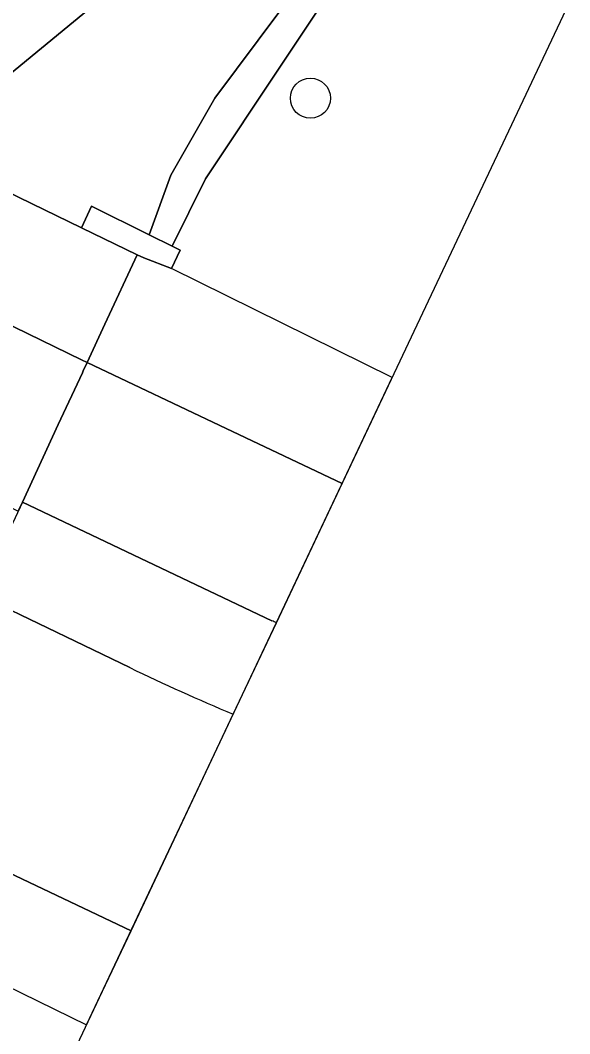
# Model space of a CAD drawing. Extents: x 161087 to 161926, y 382572 to 383873.
# Drawn here: x 161824.34 to 161837.74, y 383146.88 to 383171.62 of the extents above; entities that cross this region are included whole.
import ezdxf

# ---------------------------------------------------------------- set-up
doc = ezdxf.new("R2010")
doc.units = 0
for name, color, linetype in [('IMGEO_Boom', 7, 'Continuous'), ('IMGEO_Dek', 7, 'Continuous'), ('IMGEO_Fietspad_gesloten', 7, 'Continuous'), ('IMGEO_Groenvoorziening', 7, 'Continuous'), ('IMGEO_Hek', 7, 'Continuous'), ('IMGEO_Kademuur', 7, 'Continuous'), ('IMGEO_Oever', 7, 'Continuous'), ('IMGEO_Rijbaan_lokaal_gesloten', 7, 'Continuous'), ('IMGEO_Verkeerseiland_gesloten', 7, 'Continuous'), ('IMGEO_Voetpad_gesloten', 7, 'Continuous'), ('IMGEO_Voetpad_open', 7, 'Continuous'), ('IMGEO_Waterloop', 7, 'Continuous')]:
    doc.layers.add(name, color=color, linetype=linetype)

msp = doc.modelspace()

# ---------------------------------------------------------------- linework, layer by layer
at = {"layer": 'IMGEO_Boom'}
msp.add_circle((161831.416, 383169.715), 0.489, dxfattribs=at)
at = {"layer": 'IMGEO_Dek'}
msp.add_lwpolyline([(161833.414, 383162.901), (161833.414, 383162.901), (161828.023, 383165.561), (161827.351, 383165.815), (161827.187, 383165.895), (161826.402, 383164.2), (161825.873, 383163.059), (161825.852, 383163.014), (161825.265, 383161.747), (161824.388, 383159.856), (161823.846, 383158.687), (161823.469, 383157.873), (161823.337, 383157.588), (161821.778, 383154.224), (161821.047, 383152.647), (161820.891, 383152.311), (161820.288, 383151.008), (161819.997, 383150.381), (161819.84, 383150.079), (161820.417, 383149.807), (161825.954, 383147.093), (161829.761, 383155.16)], close=True, dxfattribs=at)
at = {"layer": 'IMGEO_Fietspad_gesloten'}
for points in [[(161792.325, 383176.719), (161806.343, 383168.996), (161806.62, 383168.844), (161812.756, 383165.49), (161813.383, 383165.147), (161817.843, 383162.846), (161818.334, 383162.598), (161820.531, 383161.488), (161823.229, 383160.149), (161824.286, 383159.637), (161824.388, 383159.856), (161825.265, 383161.747), (161825.852, 383163.014), (161825.873, 383163.059), (161825.967, 383163.261), (161825.83, 383163.326), (161824.199, 383164.129), (161822.377, 383165.019)], [(161832.191, 383160.31), (161829.357, 383161.649), (161825.967, 383163.261), (161825.873, 383163.059), (161825.852, 383163.014), (161825.265, 383161.747), (161824.388, 383159.856), (161830.475, 383156.959)], [(161830.586, 383156.908), (161832.191, 383160.31)]]:
    msp.add_lwpolyline(points, dxfattribs=at)
msp.add_arc((161785.7, 383059.598), 107.164, 65.23775, 65.30301, dxfattribs=at)
at = {"layer": 'IMGEO_Groenvoorziening'}
msp.add_lwpolyline([(161831.751, 383173.293), (161833.662, 383176.409), (161835.298, 383179.834), (161833.078, 383180.651), (161831.953, 383178.385), (161831.779, 383178.183), (161829.134, 383174.584), (161828.624, 383174.042), (161821.86, 383168.48), (161825.831, 383166.553), (161826.071, 383167.082), (161827.478, 383166.382), (161828.012, 383167.84), (161829.084, 383169.719)], close=True, dxfattribs=at)
at = {"layer": 'IMGEO_Hek'}
for points in [[(161833.414, 383162.901), (161833.414, 383162.901), (161828.023, 383165.561), (161827.351, 383165.815), (161827.187, 383165.895)], [(161819.84, 383150.079), (161820.417, 383149.807), (161825.954, 383147.093)]]:
    msp.add_lwpolyline(points, dxfattribs=at)
at = {"layer": 'IMGEO_Kademuur'}
msp.add_lwpolyline([(161827.478, 383166.382), (161826.071, 383167.082), (161825.831, 383166.553), (161827.187, 383165.895), (161827.351, 383165.815), (161828.023, 383165.561), (161828.239, 383166.003), (161828.039, 383166.103)], close=True, dxfattribs=at)
at = {"layer": 'IMGEO_Oever'}
msp.add_lwpolyline([(161831.751, 383173.293), (161829.084, 383169.719), (161828.012, 383167.84), (161827.478, 383166.382), (161828.039, 383166.103), (161828.853, 383167.748), (161832.53, 383173.283)], dxfattribs=at)
at = {"layer": 'IMGEO_Rijbaan_lokaal_gesloten'}
for points in [[(161827.012, 383155.816), (161823.661, 383157.427), (161823.337, 383157.588), (161821.778, 383154.224), (161821.047, 383152.647), (161820.891, 383152.311), (161827.039, 383149.393)], [(161827.039, 383149.393), (161829.534, 383154.679)]]:
    msp.add_lwpolyline(points, dxfattribs=at)
msp.add_arc((161848.289, 383199.632), 48.709, 244.0992, 247.3537, dxfattribs=at)
at = {"layer": 'IMGEO_Verkeerseiland_gesloten'}
for points in [[(161830.475, 383156.959), (161824.388, 383159.856), (161823.846, 383158.687), (161823.469, 383157.873), (161823.337, 383157.588), (161823.661, 383157.427), (161827.012, 383155.816)], [(161829.534, 383154.679), (161829.761, 383155.16), (161830.586, 383156.908)]]:
    msp.add_lwpolyline(points, dxfattribs=at)
for centre, radius, start, end in [((161785.7, 383059.598), 107.164, 65.23775, 65.30301), ((161848.289, 383199.632), 48.709, 244.0992, 247.3537)]:
    msp.add_arc(centre, radius, start, end, dxfattribs=at)
at = {"layer": 'IMGEO_Voetpad_gesloten'}
for points in [[(161825.831, 383166.553), (161821.86, 383168.48), (161821.61, 383168.268), (161821.335, 383168.413), (161820.157, 383166.145)], [(161822.377, 383165.019), (161824.199, 383164.129), (161825.83, 383163.326), (161825.967, 383163.261), (161826.402, 383164.2), (161827.187, 383165.895), (161825.831, 383166.553)]]:
    msp.add_lwpolyline(points, dxfattribs=at)
for points in [[(161833.414, 383162.901), (161833.414, 383162.901), (161828.023, 383165.561), (161827.351, 383165.815), (161827.187, 383165.895), (161826.402, 383164.2), (161825.967, 383163.261), (161829.357, 383161.649), (161832.191, 383160.31)], [(161827.039, 383149.393), (161820.891, 383152.311), (161820.288, 383151.008), (161819.997, 383150.381), (161819.84, 383150.079), (161820.417, 383149.807), (161825.954, 383147.093)]]:
    msp.add_lwpolyline(points, close=True, dxfattribs=at)
at = {"layer": 'IMGEO_Voetpad_open'}
msp.add_lwpolyline([(161816.931, 383179.477), (161816.675, 383179.596), (161817.676, 383181.754), (161814.415, 383183.542), (161809.716, 383174.698), (161821.86, 383168.48), (161828.624, 383174.042), (161827.056, 383174.813), (161823.726, 383176.323)], close=True, dxfattribs=at)
at = {"layer": 'IMGEO_Waterloop'}
for points in [[(161771.435, 383031.567), (161829.761, 383155.16), (161841.142, 383179.277), (161863.101, 383230.489), (161887.994, 383285.389), (161896.051, 383297.648), (161921.083, 383335.736), (161926.064, 383360.514), (161918.25, 383394.855), (161903.645, 383424.673), (161849.991, 383470.088), (161790.6, 383486.558), (161778.284, 383505.12), (161776.244, 383589.61)], [(161832.53, 383173.283), (161828.853, 383167.748), (161828.039, 383166.103), (161828.239, 383166.003), (161828.023, 383165.561), (161827.351, 383165.815), (161827.187, 383165.895), (161826.402, 383164.2), (161825.967, 383163.261), (161825.873, 383163.059), (161825.852, 383163.014), (161825.265, 383161.747), (161824.388, 383159.856), (161824.286, 383159.637)]]:
    msp.add_lwpolyline(points, dxfattribs=at)

doc.saveas('drawing.dxf')
